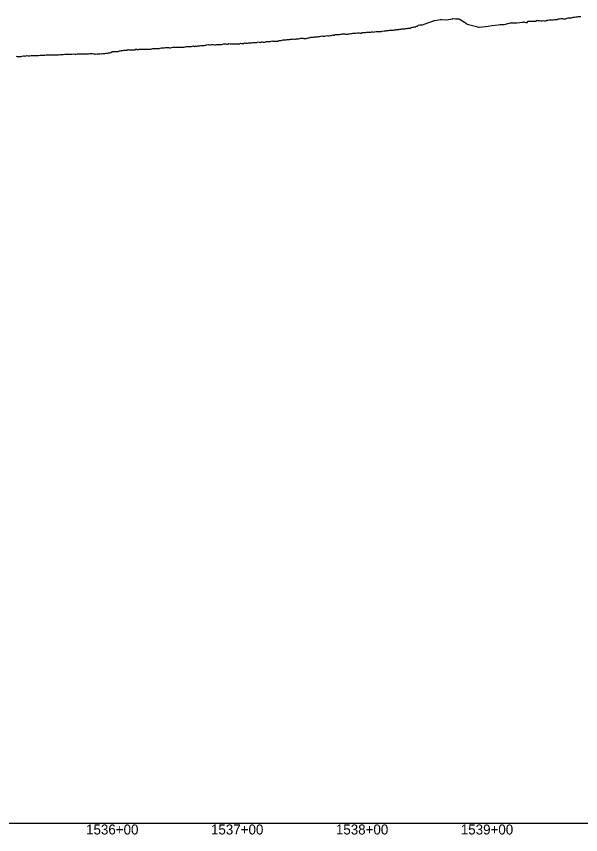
# Model space of a CAD drawing. Extents: x -3793 to 50787, y -1075 to 6138.
# Drawn here: x 40903 to 41354, y 991 to 1646 of the extents above; entities that cross this region are included whole.
import ezdxf

# ---------------------------------------------------------------- set-up
doc = ezdxf.new("R2010")
doc.units = 0
for name, color, linetype in [('RD_DDB_Profile_EX', 7, 'Continuous'), ('RD_DDB_StaTX', 7, 'Continuous'), ('RD_GPK_Profile_Cell', 7, 'Continuous')]:
    doc.layers.add(name, color=color, linetype=linetype)

msp = doc.modelspace()

# ---------------------------------------------------------------- linework, layer by layer
at = {"layer": 'RD_DDB_Profile_EX'}
for points in [[(41210.474048, 1635.56378), (41211.285503, 1635.926205), (41212.089764, 1635.965155), (41212.903147, 1635.923435), (41213.709511, 1636.00294), (41214.517158, 1636.122895), (41215.488145, 1636.280875), (41216.290917, 1636.31911), (41217.086791, 1636.397155), (41217.891929, 1636.355375), (41218.690351, 1636.83466), (41219.497864, 1637.1945), (41220.512104, 1637.29261), (41221.297417, 1637.37008), (41222.092057, 1637.368735), (41222.88005, 1637.921825), (41223.23101, 1637.95633), (41223.677261, 1638.00012), (41224.46821, 1638.832475), (41225.530264, 1639.189835), (41226.305129, 1639.149135), (41227.089488, 1639.147645), (41227.867561, 1639.106815), (41229.021717, 1639.50081), (41232.756237, 1640.89098), (41236.667149, 1642.345835), (41237.085646, 1642.445615), (41237.589593, 1642.490505), (41242.281464, 1643.350405), (41243.122797, 1643.391605), (41247.128086, 1643.225515), (41248.65127, 1643.298865), (41251.806691, 1644.021575), (41252.149078, 1644.1), (41254.177354, 1644.0192), (41257.169713, 1643.95418), (41261.331918, 1641.24329), (41262.921423, 1640.207975), (41263.638355, 1639.736105), (41270.857145, 1637.693065), (41272.22404, 1637.30615), (41272.607738, 1637.220995), (41273.145285, 1637.213665), (41275.418927, 1637.49702), (41278.144248, 1637.86707), (41280.382372, 1638.15105), (41283.164884, 1638.495795), (41288.191071, 1639.21616), (41289.907599, 1639.252105), (41293.192613, 1639.32883), (41298.153617, 1640.6218), (41299.432826, 1640.63948), (41301.493628, 1640.667395), (41303.138759, 1640.719435), (41308.11811, 1641.361735), (41308.458902, 1641.547225), (41308.958053, 1641.446735), (41309.451667, 1641.35176), (41310.45436, 1641.00999), (41311.455395, 1641.011955), (41312.457956, 1641.95), (41313.449218, 1641.948405), (41314.451908, 1641.95145), (41315.454511, 1642.00087), (41316.445718, 1642.003125), (41317.448406, 1641.95343), (41318.48328, 1642.12732), (41319.44227, 1642.85), (41320.445028, 1642.550395), (41320.90134, 1642.504415), (41321.447556, 1642.457405), (41322.441189, 1642.361705), (41323.444968, 1642.37657), (41324.448581, 1642.48118), (41325.442254, 1642.38615), (41326.446033, 1642.302585), (41327.449607, 1642.704125), (41328.008506, 1642.73996), (41328.453326, 1642.766865), (41329.446981, 1642.968195), (41330.450439, 1642.97851), (41331.454113, 1643.093235), (41332.447804, 1643.19582), (41333.451503, 1643.25814), (41334.454901, 1643.315925), (41335.448629, 1643.37238), (41336.452325, 1643.830445), (41337.533733, 1643.812485), (41338.449491, 1644.09336), (41339.452995, 1644.097805), (41340.456247, 1643.99725), (41341.459844, 1643.913965), (41342.453579, 1644.01642), (41343.457197, 1644.564415), (41344.460396, 1644.723445), (41345.454162, 1644.730405), (41346.45778, 1644.746325), (41347.05896, 1644.808155), (41347.460917, 1644.85588), (41348.454745, 1645.158335), (41349.458174, 1645.35926)], [(41349.458174, 1645.35926), (41350.461236, 1645.461595), (41351.455091, 1645.5818), (41352.45852, 1645.876945), (41353.461649, 1645.79653), (41354.465074, 1645.797345)], [(41129.659189, 1628.111265), (41130.445819, 1628.30917), (41131.22997, 1628.35312), (41132.001503, 1628.3556), (41132.777876, 1628.087695), (41133.543814, 1628.129225), (41134.741903, 1628.22207), (41135.499421, 1628.4881), (41136.253758, 1628.603385), (41136.9975, 1628.605965), (41137.745719, 1628.86952), (41138.483887, 1629.094575), (41139.833548, 1629.22146), (41140.558542, 1629.187875), (41141.273197, 1629.369045), (41141.991552, 1629.37278), (41142.706186, 1629.37473), (41143.411016, 1629.483055), (41144.11981, 1629.76833), (41144.819134, 1629.840095), (41145.52216, 1629.80575), (41147.062942, 1630.244875), (41147.906631, 1629.95447), (41148.740339, 1629.957945), (41149.570934, 1630.012955), (41150.406963, 1630.3074), (41151.23278, 1630.642295), (41152.065245, 1630.314575), (41152.887705, 1630.31797), (41153.71447, 1630.57294), (41154.618172, 1630.64784), (41155.43908, 1630.89597), (41156.249871, 1630.9805), (41156.554422, 1630.95149), (41157.067084, 1630.90247), (41157.874504, 1631.351895), (41158.688335, 1631.35463), (41159.666595, 1631.41027), (41160.47187, 1631.37326), (41161.267277, 1631.455745), (41162.069077, 1631.4985), (41162.861225, 1631.660345), (41163.659572, 1631.86191), (41164.719508, 1631.864345), (41165.501359, 1631.82997), (41166.286884, 1631.520245), (41167.070585, 1631.522785), (41167.844925, 1631.52503), (41168.627711, 1631.991895), (41169.403276, 1631.991315), (41170.53704, 1632.050285), (41171.305246, 1632.164625), (41172.066096, 1632.35528), (41172.83499, 1632.39322), (41173.596726, 1632.46924), (41174.358953, 1632.468745), (41175.604876, 1632.589385), (41176.316514, 1632.58884), (41177.062098, 1632.58802), (41177.815773, 1632.512445), (41178.562645, 1632.54911), (41179.317406, 1632.8863), (41180.60178, 1632.94951), (41181.329604, 1632.94876), (41182.065483, 1632.911605), (41182.79466, 1633.240655), (41183.524568, 1633.203385), (41184.262216, 1633.16627), (41185.130102, 1633.181045), (41185.637724, 1633.189565), (41186.345572, 1633.25999), (41187.061516, 1633.47326), (41187.771188, 1633.40129), (41188.488738, 1633.3294), (41189.20024, 1633.578645), (41190.679637, 1633.66964), (41191.371727, 1633.66911), (41192.057702, 1633.702925), (41192.751484, 1633.70241), (41193.439388, 1633.77084), (41194.128319, 1633.77022), (41194.824809, 1633.83891), (41195.516207, 1633.9421), (41197.091337, 1634.27402), (41197.926912, 1634.31438), (41198.754971, 1634.31288), (41199.591954, 1634.478155), (41200.448913, 1634.58653), (41201.268047, 1634.79096), (41202.096128, 1634.916445), (41202.916025, 1634.914945), (41203.744877, 1634.91374), (41204.180556, 1634.93482), (41204.566479, 1634.953375), (41205.461742, 1635.068035), (41206.272686, 1635.229275), (41207.092862, 1635.39103), (41207.905807, 1635.389195), (41208.727824, 1635.428555), (41209.542777, 1635.54949), (41210.474048, 1635.56378)], [(41046.993964, 1622.08683), (41047.901509, 1622.3122), (41048.797599, 1622.315115), (41049.306039, 1622.368285), (41050.197664, 1622.546805), (41051.098649, 1622.46089), (41051.989786, 1622.54972), (41052.888212, 1622.642345), (41053.77626, 1622.734415), (41054.327282, 1622.78126), (41055.218877, 1623.002425), (41056.101888, 1623.27096), (41056.993089, 1623.181935), (41057.873886, 1623.096035), (41058.753132, 1623.408275), (41059.35072, 1623.42606), (41060.232436, 1623.250275), (41061.302152, 1623.20905), (41061.987015, 1623.208465), (41062.858125, 1623.429755), (41063.739356, 1623.341485), (41064.383173, 1623.37592), (41065.247264, 1623.335095), (41066.118532, 1623.42453), (41066.980392, 1623.466665), (41067.840862, 1623.728505), (41068.711389, 1623.771085), (41069.412244, 1623.76306), (41070.26434, 1623.850505), (41071.123176, 1623.67896), (41071.973111, 1623.723505), (41072.829957, 1624.066735), (41073.68031, 1623.76708), (41074.444943, 1623.789105), (41075.292, 1623.833325), (41076.128531, 1623.916165), (41076.965061, 1623.87592), (41077.810582, 1623.917045), (41078.645204, 1624.002765), (41079.483136, 1623.99914), (41080.352606, 1623.916645), (41081.135118, 1623.875975), (41081.964224, 1624.331145), (41082.786038, 1624.206335), (41083.613275, 1624.16661), (41084.535673, 1624.1971), (41085.340196, 1624.601655), (41086.142859, 1624.398945), (41086.953846, 1624.44066), (41087.757746, 1624.479935), (41088.566732, 1624.76336), (41089.371868, 1624.762575), (41089.877833, 1624.78846), (41090.179047, 1624.803815), (41090.977699, 1624.643415), (41092.019845, 1624.87338), (41092.917916, 1624.87155), (41093.805665, 1624.917855), (41094.36018, 1624.932525), (41095.241936, 1624.93025), (41096.133994, 1625.464275), (41097.016857, 1625.107505), (41097.907951, 1625.0652), (41098.789397, 1625.376995), (41099.40306, 1625.405565), (41100.261015, 1625.318115), (41101.137042, 1625.275455), (41102.021828, 1625.537365), (41102.897379, 1625.670575), (41103.774877, 1625.844415), (41104.393261, 1625.881595), (41105.271706, 1625.79592), (41106.140406, 1625.753555), (41107.01776, 1626.187935), (41107.88596, 1626.01453), (41108.928287, 1625.984575), (41109.425479, 1626.02066), (41110.286907, 1626.154735), (41111.154294, 1626.073555), (41112.018702, 1625.992655), (41112.871704, 1626.42636), (41113.730326, 1626.60205), (41114.476105, 1626.64536), (41115.320568, 1626.691755), (41116.170712, 1627.03353), (41117.009364, 1627.121215), (41117.853465, 1627.082785), (41118.69165, 1627.172845), (41119.535237, 1627.23497), (41120.359274, 1627.27966), (41121.188881, 1627.32449), (41122.007285, 1627.65649), (41122.831021, 1627.741495), (41123.651778, 1627.74431), (41124.597319, 1627.761515), (41125.400141, 1627.683865), (41126.208208, 1627.64683), (41127.005168, 1627.769715), (41127.978741, 1627.941455), (41128.598436, 1627.974375), (41129.659189, 1628.111265)], [(40966.340699, 1615.731235), (40967.346702, 1615.779475), (40968.343572, 1615.80129), (40969.340152, 1615.861085), (40970.336996, 1616.03044), (40970.843965, 1615.99282), (40971.847732, 1616.04656), (40972.840475, 1616.087735), (40973.429, 1616.17639), (40973.841436, 1616.25901), (40974.53648, 1616.3), (40974.941629, 1616.340465), (40975.57511, 1616.38283), (40976.410623, 1616.570445), (40977.39343, 1616.718605), (40978.307944, 1616.95778), (40979.216157, 1617.779855), (40980.119623, 1617.7813), (40981.030968, 1617.828365), (40981.931928, 1617.874985), (40982.837277, 1617.83477), (40983.734411, 1617.83617), (40984.245107, 1617.842145), (40985.134858, 1618.244845), (40986.031753, 1618.382095), (40986.917594, 1618.471845), (40987.810988, 1618.56173), (40988.694646, 1618.740055), (40989.277957, 1618.78519), (40990.161824, 1618.87604), (40991.032847, 1618.92049), (40991.902782, 1619.226835), (40992.780008, 1619.18393), (40993.642513, 1619.18612), (40994.320216, 1619.19423), (40994.625564, 1619.179365), (40995.18204, 1619.15217), (40996.033908, 1619.10991), (40996.882762, 1619.026995), (40997.739323, 1618.985165), (40998.586658, 1619.837145), (40999.44086, 1619.36937), (41000.277496, 1619.45592), (41001.055882, 1619.63433), (41001.971011, 1619.72708), (41002.894625, 1619.636515), (41003.808617, 1619.59152), (41004.231135, 1619.62301), (41005.150672, 1619.536725), (41006.058646, 1619.674115), (41006.975279, 1619.720755), (41007.880165, 1619.72505), (41008.78591, 1619.543815), (41009.252159, 1619.552255), (41010.161657, 1619.59857), (41011.061453, 1620.005615), (41011.968539, 1620.10012), (41012.866373, 1620.055645), (41013.763838, 1620.056225), (41014.27377, 1620.062), (41015.173813, 1620.107405), (41016.06423, 1620.155635), (41016.962308, 1620.20094), (41017.851199, 1620.46898), (41018.736334, 1620.60574), (41019.299381, 1620.613405), (41020.188067, 1620.746375), (41021.067379, 1620.7025), (41021.955182, 1621.01185), (41022.831358, 1620.97016), (41023.201245, 1620.97035), (41023.717221, 1620.970515), (41024.335273, 1620.9884), (41025.203037, 1620.814215), (41026.070761, 1620.81426), (41026.945663, 1621.07809), (41027.811901, 1621.339015), (41028.686412, 1621.295775), (41029.36524, 1621.29882), (41030.219909, 1621.255955), (41031.074452, 1621.30078), (41031.936139, 1621.343845), (41032.789186, 1621.2154), (41033.646467, 1621.217515), (41034.40308, 1621.24622), (41035.240784, 1621.28813), (41036.078684, 1621.245915), (41036.92508, 1621.16188), (41037.760262, 1621.45809), (41038.60511, 1621.752125), (41039.444239, 1621.7593), (41040.263855, 1621.759205), (41041.091964, 1621.67696), (41041.910255, 1621.76058), (41042.251698, 1621.811955), (41042.728883, 1621.88368), (41043.555761, 1621.965815), (41044.36893, 1622.212825), (41045.194672, 1621.884575), (41046.095554, 1622.12886), (41046.993964, 1622.08683)], [(40902.361527, 1613.906925), (40903.367781, 1613.824845), (40904.365309, 1613.822445), (40905.362645, 1613.734585), (40906.361312, 1613.72643), (40907.358829, 1614.12916), (40908.365113, 1614.179715), (40908.898521, 1614.151765), (40909.363719, 1614.138765), (40910.360992, 1614.277725), (40911.358423, 1614.420025), (40912.355854, 1614.378705), (40913.363179, 1614.33452), (40914.360611, 1614.432155), (40915.357884, 1614.487585), (40916.355316, 1614.53514), (40917.353798, 1614.53272), (40918.423748, 1614.544535), (40919.357445, 1614.62498), (40920.354668, 1614.669135), (40921.352033, 1614.76128), (40922.349398, 1614.858555), (40923.356671, 1614.777985), (40924.354035, 1614.76521), (40925.351256, 1614.94517), (40926.34862, 1615.08312), (40927.345984, 1615.12608), (40927.948975, 1615.09623), (40928.352284, 1615.089685), (40929.349405, 1615.09376), (40930.346544, 1614.997565), (40931.343665, 1615.087785), (40932.349725, 1615.140835), (40933.347799, 1615.071295), (40934.344919, 1615.066), (40935.351163, 1615.115645), (40936.34812, 1615.207985), (40937.474202, 1615.22016), (40938.351436, 1615.306585), (40939.348283, 1615.40814), (40940.345329, 1615.421175), (40941.351514, 1615.511105), (40942.348353, 1615.598745), (40943.345425, 1615.647735), (40944.343397, 1615.692385), (40945.349567, 1615.68731), (40946.346428, 1615.693065), (40947.34345, 1615.742245), (40948.349567, 1615.759575), (40949.346321, 1615.74712), (40950.343295, 1615.69158), (40951.349421, 1615.758835), (40952.346401, 1615.80327), (40953.343171, 1615.890715), (40954.35019, 1615.79006), (40955.347169, 1615.75709), (40956.524656, 1615.780675), (40957.340855, 1615.879385), (40958.346924, 1615.878005), (40959.343589, 1615.874075), (40960.340496, 1616.00451), (40961.346579, 1616.05), (40962.343492, 1616.140045), (40963.340176, 1616.026055), (40964.347124, 1615.93374), (40965.344037, 1615.77133), (40966.340699, 1615.731235)]]:
    msp.add_lwpolyline(points, dxfattribs=at)
at = {"layer": 'RD_GPK_Profile_Cell'}
msp.add_line((1000, 1000), (46600, 1000), dxfattribs=at)

# ---------------------------------------------------------------- texts
at = {"layer": 'RD_DDB_StaTX'}
for s, p in [('1536+00', (40958.415471, 991)), ('1537+00', (41058.415471, 991)), ('1538+00', (41158.415471, 991)), ('1539+00', (41258.415471, 991))]:
    msp.add_text(s, height=8, dxfattribs=at).set_placement(p)

doc.saveas('drawing.dxf')
